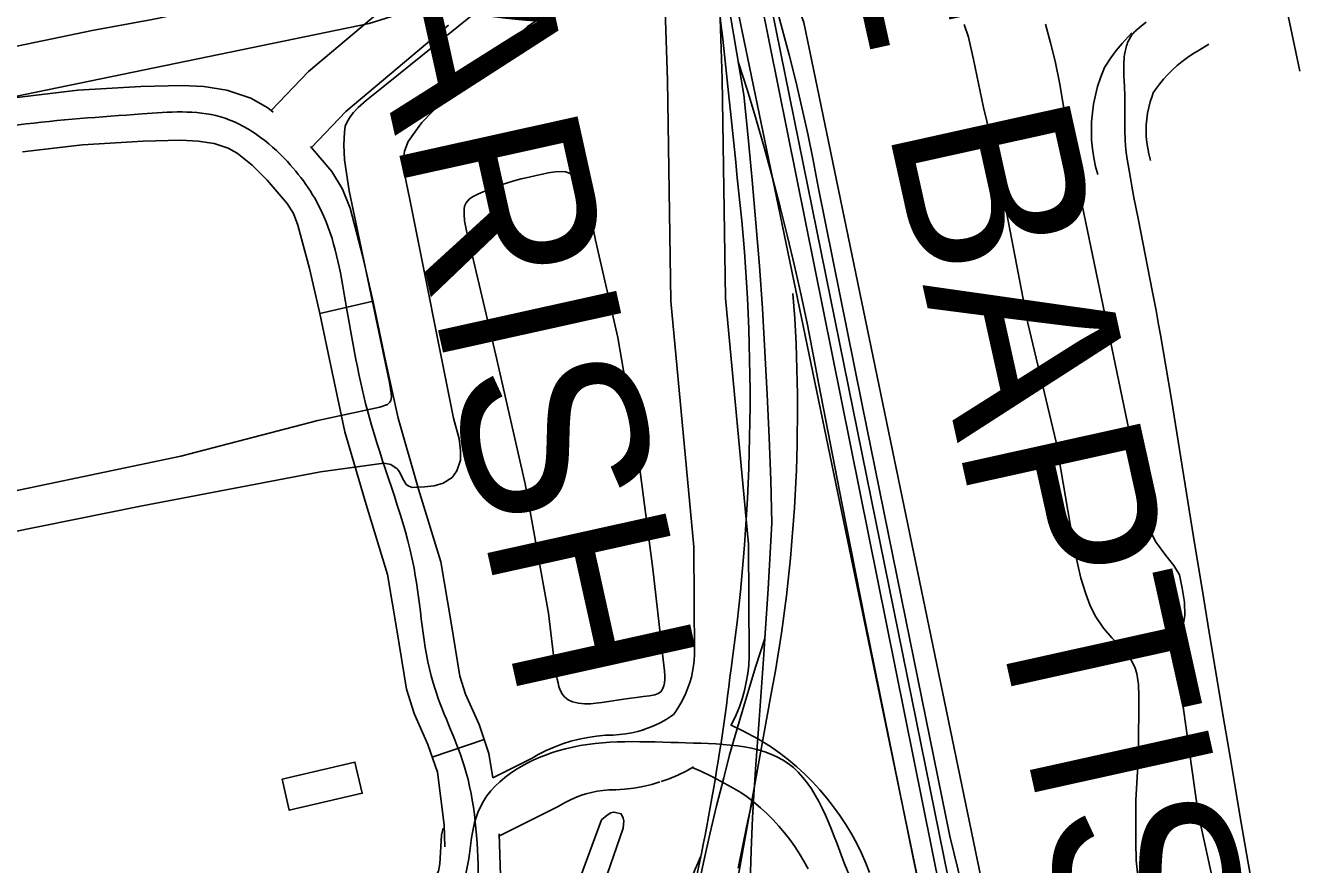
# Model space of a CAD drawing. Extents: x 3477039 to 3515015, y 546746 to 572297.
# Drawn here: x 3492129 to 3492833, y 568957 to 569417 of the extents above; entities that cross this region are included whole.
import ezdxf

# ---------------------------------------------------------------- set-up
doc = ezdxf.new("R2010")
doc.units = 0
for name, color, linetype in [('V-BLDG-OTLN', 7, 'Continuous'), ('V-RAIL-TRAK', 7, 'Continuous'), ('V-ROAD-CNTR', 7, 'Continuous'), ('V-SITE-OTLN', 7, 'Continuous'), ('V-TOPO-BNDY', 7, 'Continuous'), ('V-TOPO-GNAM-IDEN', 7, 'Continuous'), ('V-TOPO-SHOR', 7, 'Continuous')]:
    doc.layers.add(name, color=color, linetype=linetype)

msp = doc.modelspace()

# ---------------------------------------------------------------- linework, layer by layer
at = {"layer": 'V-BLDG-OTLN'}
msp.add_lwpolyline([(3492269.6, 569004.04), (3492309.53, 569013.36), (3492313.51, 568996.3), (3492273.58, 568986.98)], close=True, dxfattribs=at)
at = {"layer": 'V-RAIL-TRAK'}
for points in [[(3492483.19, 569594.67), (3492489.32, 569579.03), (3492495.23, 569563.31), (3492500.94, 569547.52), (3492506.44, 569531.64), (3492511.73, 569515.7), (3492516.8, 569499.69), (3492521.78, 569485.76), (3492526.56, 569471.76), (3492530.06, 569461.04), (3492531.15, 569457.7), (3492535.54, 569443.57), (3492539.73, 569429.38), (3492543.72, 569415.14), (3492547.51, 569400.84), (3492551.1, 569386.49), (3492554.49, 569372.09), (3492557.68, 569357.65), (3492560.66, 569343.16), (3492563.44, 569328.63), (3492587.31, 569209.96), (3492611.36, 569091.33), (3492635.6, 568972.74), (3492642.25, 568945.09)], [(3492511.32, 569445.91), (3492517.06, 569412.51), (3492522.6, 569379.08), (3492525.04, 569355.66), (3492527.27, 569332.23), (3492529.31, 569308.78), (3492531.16, 569285.31), (3492532.8, 569261.83), (3492534.24, 569238.33), (3492535.48, 569214.82), (3492536.52, 569191.31), (3492537.36, 569167.78), (3492538, 569144.25), (3492535.92, 569108.3), (3492534.2, 569081.14), (3492533.64, 569072.36), (3492531.14, 569036.43), (3492529.11, 569009.38), (3492528.44, 569000.52), (3492528.15, 568995.39), (3492527.44, 568982.72), (3492526.64, 568964.91), (3492526.08, 568947.09)], [(3492519.6, 569397.16), (3492524.59, 569381.35), (3492529.39, 569365.48), (3492534, 569349.55), (3492538.41, 569333.56), (3492542.62, 569317.53), (3492546.64, 569301.44), (3492550.46, 569285.31), (3492554.08, 569269.13), (3492557.51, 569252.9), (3492560.73, 569236.64), (3492563.76, 569220.34), (3492576.36, 569155.41), (3492589.18, 569090.53), (3492602.21, 569025.69), (3492615.45, 568960.9), (3492628.91, 568896.14)], [(3492534.2, 569081.14), (3492529.31, 569065.99), (3492524.61, 569050.77), (3492520.11, 569035.49), (3492514.86, 569017.28), (3492511.68, 569004.77), (3492507.76, 568989.34), (3492504.04, 568973.85), (3492500.51, 568958.32), (3492497.18, 568942.75)], [(3492519.53, 568955.23), (3492522.2, 568968.66), (3492525.07, 568982.05), (3492528.15, 568995.39)]]:
    msp.add_lwpolyline(points, dxfattribs=at)
at = {"layer": 'V-ROAD-CNTR'}
for p, q in [((3492816.76, 569441.63), (3492827.4, 569391.94)), ((3492319.49, 569265.92), (3492290.26, 569259.15)), ((3492380.35, 569025.67), (3492351.95, 569016))]:
    msp.add_line(p, q, dxfattribs=at)
for points in [[(3492908.23, 567548.4), (3492471.07, 569658.03), (3492375.57, 570100.45), (3492323.45, 570359.93)], [(3492530.23, 569464), (3492679.29, 568729.53), (3492910.66, 567605.24)], [(3492263.61, 569370.47), (3492284.07, 569391.73), (3492341.45, 569440.13)], [(3492479.58, 569425.19), (3492480.81, 569387), (3492482.62, 569265.86), (3492495.26, 569131.3), (3492495.62, 569072.13), (3492495.43, 569069.14), (3492495.08, 569066.05), (3492494.56, 569062.99), (3492493.88, 569059.96), (3492493.04, 569056.96), (3492492.05, 569054.02), (3492490.9, 569051.14), (3492489.59, 569048.31), (3492488.15, 569045.57), (3492486.55, 569042.9), (3492484.82, 569040.32), (3492484.1, 569039.36), (3492484.08, 569039.34), (3492482.89, 569038.49), (3492480.04, 569036.68), (3492477.09, 569035.03), (3492474.05, 569033.55), (3492470.93, 569032.23), (3492467.36, 569030.96)], [(3492509.57, 569426.16), (3492510.81, 569387.71), (3492512.6, 569267.49), (3492525.26, 569132.8), (3492525.62, 569071.29), (3492525.33, 569066.5), (3492524.79, 569061.83), (3492524.01, 569057.2), (3492522.98, 569052.62), (3492521.71, 569048.1), (3492520.21, 569043.65), (3492518.47, 569039.29), (3492516.5, 569035.03), (3492515.61, 569033.34)], [(3492285.66, 569350.12), (3492304.61, 569369.81), (3492360.79, 569417.2)], [(3492743.08, 569418.83), (3492740.59, 569416.82), (3492738.11, 569414.76), (3492737.65, 569414.35), (3492737.21, 569413.93), (3492736.79, 569413.52), (3492736.03, 569412.67), (3492735.35, 569411.81), (3492734.75, 569410.95), (3492734.22, 569410.09), (3492733.75, 569409.23), (3492733.34, 569408.37), (3492732.98, 569407.52), (3492732.66, 569406.68), (3492732.38, 569405.86), (3492732.13, 569405.04), (3492731.92, 569404.24), (3492731.74, 569403.45), (3492731.58, 569402.67), (3492731.32, 569401.15), (3492731.14, 569399.7), (3492731.01, 569398.31)], [(3492735.35, 569412.94), (3492733.26, 569410.85), (3492729.89, 569407.12), (3492726.71, 569403.24), (3492723.72, 569399.19), (3492720.24, 569393.95), (3492718.03, 569388.24), (3492716.52, 569383.55), (3492715.28, 569378.78), (3492714.32, 569373.95), (3492713.63, 569369.08), (3492713.22, 569364.17), (3492713.1, 569359.24), (3492713.25, 569354.32), (3492713.69, 569349.41), (3492714.41, 569344.54), (3492715.4, 569339.72), (3492716.56, 569335.37)], [(3492777.42, 569406.79), (3492772.21, 569403.51), (3492768.7, 569401.41), (3492765.74, 569399.44), (3492762.89, 569397.33), (3492760.15, 569395.07), (3492757.52, 569392.69), (3492755.02, 569390.19), (3492752.64, 569387.55), (3492750.4, 569384.81), (3492748.3, 569381.97), (3492747.04, 569380.08), (3492746.32, 569378.21), (3492745.34, 569375.17), (3492744.53, 569372.07), (3492743.91, 569368.92), (3492743.46, 569365.74), (3492743.19, 569362.54), (3492743.11, 569359.33), (3492743.21, 569356.12), (3492743.5, 569352.93), (3492743.96, 569349.75), (3492744.61, 569346.6), (3492745.55, 569343.08)], [(3492731.01, 569398.31), (3492730.92, 569397), (3492730.87, 569395.76), (3492730.84, 569393.41), (3492730.87, 569391.34), (3492730.92, 569389.52), (3492731.06, 569386.35), (3492731.18, 569383.99), (3492731.27, 569382.25), (3492731.37, 569379.67), (3492731.4, 569378.41), (3492731.41, 569377.17), (3492731.37, 569368.51), (3492731.36, 569365.25), (3492731.38, 569362.41), (3492731.41, 569359.92), (3492731.47, 569357.74), (3492731.54, 569355.84), (3492731.62, 569354.17), (3492731.81, 569351.27), (3492732, 569349.09), (3492732.18, 569347.47), (3492732.49, 569345.03), (3492732.87, 569342.6), (3492734.11, 569335.57), (3492735.31, 569328.98), (3492736.45, 569322.81), (3492738.66, 569311.25), (3492746.6, 569270.85), (3492748.54, 569260.74), (3492749.96, 569253.16), (3492751, 569247.46), (3492752.51, 569238.92), (3492753.95, 569230.35), (3492756.93, 569212.11), (3492762.1, 569180.16), (3492769.82, 569132.23), (3492773.72, 569108.27), (3492777.68, 569084.32), (3492786.08, 569034.05), (3492789.26, 569015.2), (3492792.05, 568998.71), (3492794.52, 568984.28), (3492798.88, 568959.04), (3492802.21, 568940.12)], [(3491578.72, 569269.42), (3491620.81, 569276.66), (3491664.52, 569283.82), (3491690.09, 569288.23), (3491715.56, 569292.77), (3491753.09, 569300.15), (3491790.61, 569308.07), (3491853.99, 569321.86), (3491917.47, 569335.62), (3491972.51, 569347.17), (3492027.57, 569358.58), (3492074.86, 569368.14), (3492122.83, 569377.35), (3492157.61, 569381.48), (3492192.23, 569383.53), (3492214.61, 569384.2), (3492226.69, 569383.48), (3492239.39, 569381.59), (3492252.42, 569377.24), (3492261.81, 569371.89), (3492264.78, 569369.54)], [(3492127.43, 569347.68), (3492160.27, 569351.58), (3492193.57, 569353.56), (3492214.16, 569354.17), (3492223.59, 569353.61), (3492232.38, 569352.31), (3492240.13, 569349.72), (3492244.97, 569346.96), (3492253.28, 569340.37), (3492261.52, 569332.2), (3492272.46, 569319.38), (3492275.82, 569313.89), (3492278.29, 569307.62), (3492284.55, 569283.78), (3492290.27, 569259.1), (3492297.01, 569227.05), (3492304.06, 569194.38), (3492315.63, 569154.46), (3492327.3, 569116.07), (3492332.57, 569085.76), (3492337.75, 569053.33), (3492342.07, 569039.94), (3492349.56, 569023.01), (3492354.73, 569007.83), (3492358.41, 568979.03), (3492358.81, 568966.82)], [(3492285.17, 569350.69), (3492296.81, 569337.06), (3492302.77, 569327.32), (3492306.85, 569316.96), (3492313.68, 569290.98), (3492319.57, 569265.57), (3492326.36, 569233.29), (3492333.16, 569201.73), (3492344.39, 569163), (3492356.54, 569123.03), (3492362.17, 569090.69), (3492367.01, 569060.35), (3492370.14, 569050.65), (3492377.53, 569033.94), (3492382.93, 569018.09), (3492385.16, 569004.66)], [(3492514.97, 568925.21), (3492537.5, 569049.79)], [(3492468.15, 569031.22), (3492464.51, 569030.14), (3492461.22, 569029.37), (3492457.9, 569028.78), (3492454.54, 569028.38), (3492450.98, 569028.15), (3492446.81, 569028.02), (3492442, 569027.6), (3492437.22, 569026.91), (3492432.49, 569025.97), (3492427.82, 569024.76), (3492423.22, 569023.3), (3492418.7, 569021.59), (3492414.3, 569019.63), (3492410, 569017.43), (3492406.58, 569015.44), (3492385.16, 569004.66)], [(3492591.51, 568952.82), (3492589.51, 568957.91), (3492587.1, 568963.36), (3492584.48, 568968.71), (3492581.63, 568973.95), (3492578.57, 568979.07), (3492575.31, 568984.05), (3492571.84, 568988.9), (3492568.17, 568993.6), (3492564.32, 568998.15), (3492560.28, 569002.53), (3492556.06, 569006.75), (3492551.68, 569010.78), (3492547.13, 569014.63), (3492542.43, 569018.3), (3492537.27, 569021.98), (3492530.6, 569025.88), (3492521.79, 569030.58), (3492517.94, 569032.54), (3492515.74, 569033.58)], [(3492495.1, 569010.73), (3492491, 569008.44), (3492486.46, 569006.22), (3492481.81, 569004.26), (3492477.43, 569002.7)], [(3492557.82, 568954.94), (3492555.56, 568959.09), (3492553.14, 568963.15), (3492550.55, 568967.1), (3492547.8, 568970.94), (3492544.89, 568974.67), (3492541.84, 568978.27), (3492538.63, 568981.75), (3492535.29, 568985.09), (3492531.82, 568988.29), (3492528.21, 568991.34), (3492524.48, 568994.25), (3492520.95, 568996.77), (3492515.96, 568999.68), (3492507.93, 569003.98), (3492504.75, 569005.59), (3492499.05, 569008.29), (3492494.37, 569010.32)], [(3492476.65, 569002.44), (3492472.2, 569001.13), (3492467.28, 568999.97), (3492462.3, 568999.09), (3492457.28, 568998.49), (3492452.42, 568998.18), (3492448.6, 568998.06), (3492445.44, 568997.78), (3492442.3, 568997.33), (3492439.19, 568996.71), (3492436.11, 568995.92), (3492433.09, 568994.96), (3492430.12, 568993.83), (3492427.22, 568992.54), (3492424.39, 568991.1), (3492420.9, 568989.06), (3492388.39, 568972.7)], [(3492357.81, 568977.19), (3492356.92, 568973.21), (3492356.08, 568957.57), (3492355.34, 568953.66), (3492354.27, 568951.62), (3492352.6, 568949.97), (3492345.06, 568945.22), (3492329.07, 568937.45), (3492319.65, 568931.63), (3492311.41, 568923.98), (3492298.5, 568908.36), (3492292.93, 568898.16), (3492290.95, 568891.09), (3492290.51, 568884.57), (3492291.75, 568859.06), (3492293.12, 568834.42), (3492294.01, 568819.2), (3492294.91, 568803.74), (3492297.69, 568773.84), (3492297.39, 568769.01), (3492295.36, 568761.91), (3492290.85, 568755.41)], [(3492388.59, 568974.08), (3492389.92, 568934.05), (3492394.64, 568888.87), (3492402.98, 568853.97), (3492411.41, 568817.83), (3492425.18, 568749.93), (3492436.35, 568681.43), (3492441.36, 568637.21), (3492445.96, 568593.28), (3492449.78, 568554.5), (3492453.56, 568516.45), (3492460.09, 568482.31), (3492466.99, 568446.83), (3492469.35, 568423.4), (3492470.55, 568407.33)]]:
    msp.add_lwpolyline(points, dxfattribs=at)
for centre, radius, start, end in [((3487968.47, 568898.41), 4571.3, 5.48383, 8.26826), ((3491472.48, 569212.33), 1053.56, 351.94598, 6.70082), ((3491707.23, 569205.82), 844.81, 349.35696, 4.3692), ((3491267.72, 569212.48), 1256.65, 345.74329, 353.24737), ((3493553.71, 568504.69), 1149.41, 156.56246, 162.78931)]:
    msp.add_arc(centre, radius, start, end, dxfattribs=at)
for points in [[(3493010.94, 570281.47), (3492906.99, 570270.92), (3492818.73, 570253.54), (3492745.38, 570235.08), (3492720.4, 570231.83), (3492695.81, 570219.57), (3492655.74, 570203.98), (3492625.15, 570183.67), (3492585.33, 570156.62), (3492518.54, 570121.37), (3492490.41, 570094.82), (3492463.81, 570072.24), (3492447.12, 570063.25), (3492422.22, 570046.59), (3492388.01, 570031), (3492292.59, 570021.36), (3492204.01, 570005.67), (3492136.57, 569985.99), (3492082.01, 569972.96), (3492055.34, 569952.08), (3492041.21, 569928.81), (3492030.67, 569872.28), (3492028.54, 569824.64), (3492015.62, 569772.65), (3492005.94, 569759.31), (3491992.56, 569741.44), (3491971.7, 569715.68), (3491939.25, 569698.95), (3491910.4, 569689.2), (3491671.07, 569646.16), (3491316.43, 569573.63), (3490974.87, 569508.96), (3490949.73, 569503.76), (3490933.47, 569473.08), (3490932.81, 569425.26), (3490934.84, 569377.31), (3490939.42, 569268.75), (3490964.22, 569189.82), (3490976.33, 569139.86), (3490991.29, 569126.11), (3491030.33, 569106.39)], [(3491579.6, 569254.35), (3491667.01, 569269.03), (3491718.32, 569278.02), (3491793.75, 569293.4), (3491920.6, 569320.95), (3492030.57, 569343.89), (3492125.13, 569362.51), (3492192.9, 569368.55), (3492235.88, 569366.95), (3492272.52, 569342.41), (3492292.57, 569312.29), (3492304.92, 569262.34), (3492318.61, 569198.06), (3492341.92, 569119.55), (3492352.38, 569056.84), (3492369.42, 569011.23), (3492379.82, 568886.34), (3492396.75, 568814.64), (3492421.49, 568679.38), (3492431.04, 568591.76), (3492438.7, 568514.3), (3492452.13, 568444.64), (3492456.09, 568399.49)], [(3493000.04, 566579.94), (3492996.11, 566622.05), (3492989.19, 566722.22), (3492984.25, 566844.91), (3492980.65, 566953.26), (3492975.9, 567048.15), (3492957.07, 567118.8), (3492914.04, 567185.01), (3492892.99, 567238.74), (3492889.41, 567288.82), (3492887.18, 567347.49), (3492875.49, 567416.24), (3492810.71, 567535.67), (3492779.34, 567672.11), (3492739.4, 567901.58), (3492708.5, 568055.83), (3492674.14, 568199.46), (3492666.89, 568284.5), (3492665.5, 568317.36), (3492670.97, 568366.84), (3492688.81, 568383.2), (3492685, 568415.72), (3492676.12, 568458.5), (3492655.46, 568583.93), (3492629.81, 568700.38), (3492601.52, 568815.73), (3492587.56, 568932.67), (3492578.26, 568956.66), (3492546.87, 569012.64), (3492486.9, 569024), (3492420.77, 569019.5), (3492376.84, 568985.7), (3492366.47, 568942.59), (3492322.34, 568913.66), (3492305.53, 568884.42), (3492308.1, 568835.27), (3492309.87, 568804.87), (3492301.91, 568745.04), (3492245.29, 568717.53), (3492209.87, 568701.65), (3492159.24, 568699.51)]]:
    msp.add_spline(points, degree=3, dxfattribs=at)
at = {"layer": 'V-SITE-OTLN'}
msp.add_lwpolyline([(3490066.48, 568622.94), (3490118.35, 568640.21), (3490267.31, 568666.81), (3490336.04, 568683.55), (3490336.97, 568700.03), (3490327.08, 568731.24), (3490279.72, 568726.2), (3490236.31, 568966.12), (3490537, 569035.54), (3491015.21, 569145.93), (3491164.78, 569180.46), (3492317.3, 569418.11), (3492351.12, 569428.67), (3492400.33, 569493.54), (3492521.44, 569524.18), (3492534.43, 569497.03), (3492542.69, 569453.29), (3492555.54, 569418.68), (3492735.04, 568551.82), (3492906.77, 567872.05), (3492938.36, 567735.96)], dxfattribs=at)
at = {"layer": 'V-TOPO-BNDY'}
msp.add_line((3492345.59, 570356.89), (3493273.45, 565748.19), dxfattribs=at)
at = {"layer": 'V-TOPO-SHOR'}
for points in [[(3492111.9, 569403.04), (3492165.47, 569414.18), (3492198.43, 569420.29), (3492246.62, 569430.13), (3492271.63, 569437.11), (3492298.24, 569442.24), (3492318.44, 569445.32), (3492340.09, 569453.34), (3492348.7, 569466.58), (3492355.02, 569480.92), (3492354.32, 569504.08), (3492350.34, 569522.32), (3492334.44, 569534.74), (3492330.86, 569539.19)], [(3492004.8, 569137.07), (3492214.19, 569180.97), (3492289.15, 569200.59), (3492323.27, 569207.88), (3492327.33, 569209.3), (3492328.72, 569210.59), (3492329.29, 569211.52), (3492329.52, 569213.27), (3492329.39, 569215.59), (3492328.42, 569221.39), (3492306.41, 569326.44), (3492303.75, 569343.39), (3492303.47, 569351.64), (3492303.78, 569358.61), (3492304.23, 569361.75), (3492305.26, 569364.2), (3492306.87, 569366.88), (3492308.71, 569369.33), (3492311.25, 569372.02), (3492315.88, 569376.12), (3492326.87, 569384.9), (3492372.9, 569421.9)], [(3492410.79, 569420.84), (3492404.08, 569416.39), (3492397.03, 569409.95), (3492388.47, 569402), (3492382.58, 569396.62), (3492374.95, 569389.6), (3492366.97, 569382.58), (3492358.88, 569376.02), (3492352.06, 569369.82), (3492346.28, 569363.86), (3492342.36, 569358.61), (3492338.79, 569353.47), (3492336.62, 569348.11), (3492335.85, 569340.79), (3492336.69, 569335.8), (3492339.56, 569321.64), (3492363.52, 569201.84), (3492366.72, 569190.47), (3492367.46, 569183.97), (3492367.38, 569178.86), (3492365.43, 569173.03), (3492362.78, 569169.3), (3492357.8, 569166.25), (3492352.93, 569164.71), (3492347.71, 569164.21), (3492340.85, 569163.82), (3492339.1, 569164.63), (3492337.7, 569165.55), (3492336.29, 569167.63), (3492335.47, 569169.37), (3492333.94, 569172.38), (3492332.66, 569174), (3492329.27, 569176.42), (3492325.32, 569177.21), (3492290.71, 569172.47), (3492192.04, 569153.64), (3492045.32, 569124.06)], [(3492736.92, 569065.31), (3492735.04, 569068.78), (3492732.69, 569072.14), (3492729.06, 569076.42), (3492724.39, 569081.39), (3492719.71, 569086.82), (3492715.25, 569093.54), (3492712.31, 569099.56), (3492710.06, 569105.59), (3492707.23, 569114.17), (3492704, 569128.68), (3492693.76, 569188.7), (3492678.27, 569253.81), (3492661.48, 569341.33), (3492653.97, 569372.08), (3492648.47, 569398.44), (3492645.72, 569410.62), (3492643.36, 569417.58)], [(3492764.13, 569101.03), (3492762.92, 569108.58), (3492761.37, 569116.01), (3492758.2, 569121.1), (3492753.98, 569126.54), (3492748.24, 569134.29), (3492744.36, 569142.05), (3492741.28, 569151.57), (3492739.49, 569159.46), (3492738.28, 569168.17), (3492733.82, 569194.75), (3492707.14, 569322.9), (3492703.66, 569341.35), (3492701.39, 569352.5), (3492699.34, 569364.8), (3492697.54, 569374.79), (3492695.85, 569384.77), (3492693.22, 569397.42), (3492690.72, 569407.52), (3492687.98, 569417.73)], [(3492436.77, 569321.78), (3492441.34, 569299.32), (3492453.68, 569246), (3492460.92, 569203.39), (3492465.48, 569175.33), (3492472.73, 569119.34), (3492478.16, 569072.72), (3492479.17, 569063.27), (3492479.31, 569060.55), (3492479.28, 569058.83), (3492479.09, 569056.79), (3492478.78, 569055.08), (3492478.11, 569053.27), (3492477.08, 569051.83), (3492475.69, 569050.94), (3492473.86, 569050.25), (3492470.9, 569049.68), (3492467.51, 569049.3), (3492463.84, 569048.79), (3492460.81, 569048.38), (3492456.98, 569047.84), (3492453.15, 569047.21), (3492448.48, 569046.51), (3492444.85, 569045.93), (3492441.49, 569045.55), (3492438.54, 569045.29), (3492435.31, 569045.23), (3492432.03, 569045.57), (3492428.79, 569046.39), (3492426.35, 569047.45), (3492424.5, 569048.96), (3492423.33, 569050.43), (3492422.08, 569052.74), (3492421.35, 569054.85), (3492420.86, 569056.69), (3492420.33, 569058.88), (3492419.71, 569062.15), (3492419.09, 569065.82), (3492415.64, 569094.96), (3492402.79, 569165.9), (3492386.8, 569236.29), (3492370.62, 569304.45), (3492369.66, 569310.04), (3492369.4, 569313.51), (3492369.35, 569316.31), (3492369.66, 569318.03), (3492370.48, 569319.83), (3492372.11, 569321.8), (3492373.9, 569323.08), (3492377.33, 569324.74), (3492383.26, 569327.3), (3492388, 569329.24), (3492392.07, 569330.5), (3492396.65, 569331.93), (3492400.72, 569332.99), (3492405.07, 569333.97), (3492408.82, 569334.76), (3492412.33, 569335.54), (3492415.44, 569336.19), (3492419.19, 569336.78), (3492422.5, 569336.99), (3492424.85, 569336.76), (3492426.6, 569336.3), (3492429.02, 569335.23), (3492430.89, 569334.04), (3492432.15, 569332.86), (3492433.83, 569330.87), (3492435.16, 569328.56), (3492435.84, 569326.76), (3492436.54, 569324.46), (3492436.77, 569321.78)], [(3492953.85, 568136.07), (3492948.81, 568143.36), (3492947.73, 568148.12), (3492946.42, 568154.15), (3492944.86, 568162.74), (3492943.75, 568173.08), (3492942.53, 568182.37), (3492940.02, 568195.25), (3492935.35, 568217.31), (3492888.13, 568437.83), (3492862.84, 568566.91), (3492811.34, 568804.73), (3492771.56, 568985.21), (3492760.15, 569066.96), (3492760.55, 569078.23), (3492761.68, 569084.28), (3492763.5, 569089.52), (3492764.29, 569093.71), (3492764.13, 569101.03)], [(3492739.88, 568939.35), (3492737.66, 568959.44), (3492737.49, 568969.55), (3492737.54, 568980.94), (3492737.47, 568992.56), (3492738.73, 569014.53), (3492739.04, 569041.03), (3492739.1, 569049.52), (3492738.95, 569055.91), (3492737.98, 569061.83), (3492736.92, 569065.31)], [(3492456.54, 568977.2), (3492432.16, 568906.89), (3492429.06, 568894.32), (3492427.74, 568888.27), (3492426.41, 568883.12), (3492425.52, 568879.79), (3492424.18, 568876.75), (3492422.38, 568874.17), (3492419.97, 568872.04), (3492416.5, 568871.11), (3492414.38, 568871.41), (3492411.79, 568873.96), (3492410.57, 568876.82), (3492409.63, 568882.72), (3492413.47, 568896.95), (3492444.57, 568981.66), (3492447.73, 568984.25), (3492449.84, 568985.47), (3492451.2, 568985.94), (3492452.41, 568985.79)], [(3492452.41, 568985.79), (3492455.44, 568985.05), (3492456.51, 568982.64), (3492456.97, 568981.13), (3492456.54, 568977.2)]]:
    msp.add_lwpolyline(points, dxfattribs=at)

# ---------------------------------------------------------------- texts
at = {"layer": 'V-TOPO-GNAM-IDEN'}
for s, p in [('ST. JOHN THE BAPTIST PARISH', (3492395.37, 570290.44)), ('ST. JAMES PARISH', (3492135.32, 570241.33))]:
    msp.add_text(s, height=99.9998, rotation=282.49979, dxfattribs=at).set_placement(p)

doc.saveas('drawing.dxf')
